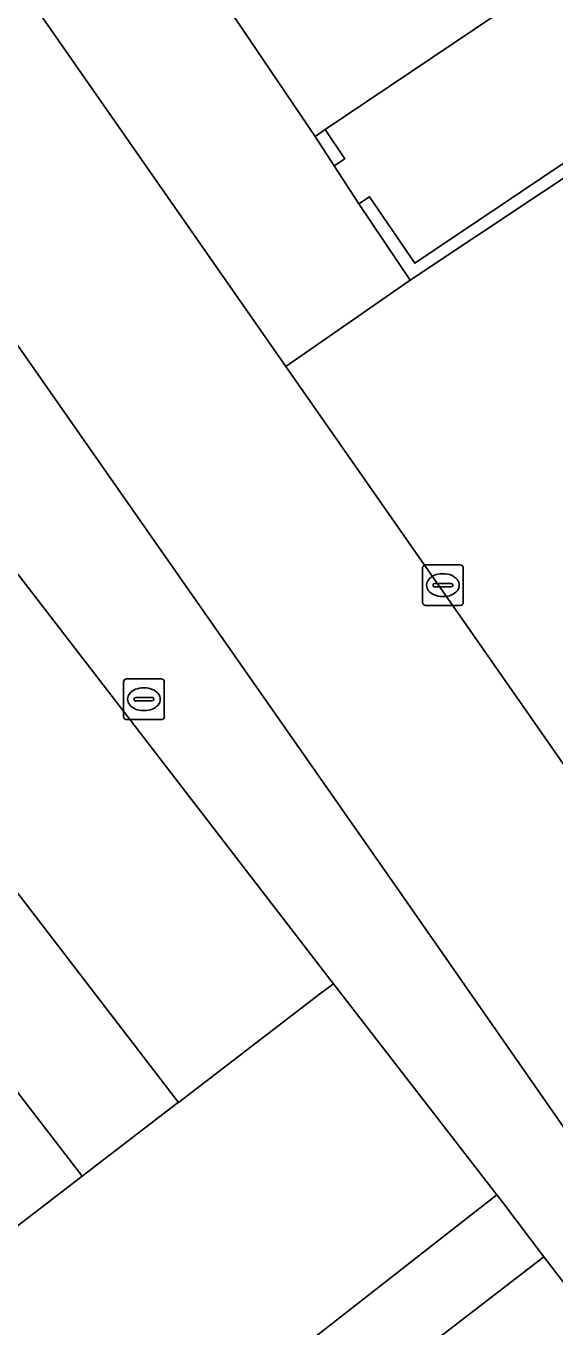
# Model space of a CAD drawing. Extents: x 161087 to 161926, y 382572 to 383873.
# Drawn here: x 161530.77 to 161543.74, y 382910.18 to 382942.09 of the extents above; entities that cross this region are included whole.
import ezdxf

# ---------------------------------------------------------------- set-up
doc = ezdxf.new("R2010")
doc.units = 0
for name, color, linetype in [('IMGEO_Groenvoorziening', 7, 'Continuous'), ('IMGEO_Lijnafwatering', 7, 'Continuous'), ('IMGEO_Muur', 7, 'Continuous'), ('IMGEO_Pand', 7, 'Continuous'), ('IMGEO_Rijbaan_lokaal_gesloten', 7, 'Continuous'), ('IMGEO_Rioolput', 7, 'Continuous'), ('IMGEO_Voetgangersgebied_open', 7, 'Continuous'), ('IMGEO_Voetpad_op_trap', 7, 'Continuous'), ('IMGEO_Voetpad_open', 7, 'Continuous')]:
    doc.layers.add(name, color=color, linetype=linetype)

msp = doc.modelspace()

# ---------------------------------------------------------------- linework, layer by layer
at = {"layer": 'IMGEO_Groenvoorziening'}
for points in [[(161522.672, 382938.868), (161518.913, 382935.983), (161520.861, 382933.445), (161521.994, 382931.968), (161526.484, 382926.117), (161530.419, 382920.99), (161534.503, 382915.668), (161537.961, 382918.326), (161538.305, 382918.579), (161538.221, 382918.689), (161533.953, 382924.237)], [(161532.143, 382913.853), (161530.202, 382916.38), (161511.853, 382907.541), (161516.357, 382901.716), (161520.88, 382905.193)]]:
    msp.add_lwpolyline(points, close=True, dxfattribs=at)
at = {"layer": 'IMGEO_Lijnafwatering'}
for points in [[(161533.022, 382930.719), (161529.564, 382935.663), (161519.31, 382950.344)], [(161546, 382912.112), (161539.984, 382920.763), (161533.022, 382930.719)]]:
    msp.add_lwpolyline(points, dxfattribs=at)
at = {"layer": 'IMGEO_Muur'}
for points in [[(161546.683, 382940.167), (161546.395, 382940.619), (161546.223, 382940.496), (161544.732, 382942.684), (161544.519, 382942.541), (161546.064, 382940.138), (161540.303, 382936.263), (161539.195, 382937.895), (161538.932, 382937.721), (161540.192, 382935.847)], [(161538.325, 382938.65), (161538.584, 382938.827), (161538.103, 382939.542), (161537.858, 382939.377)]]:
    msp.add_lwpolyline(points, close=True, dxfattribs=at)
at = {"layer": 'IMGEO_Pand'}
msp.add_lwpolyline([(161511.018, 382978.956), (161511.118, 382978.807), (161511.22, 382978.861), (161533.082, 382946.456), (161534.778, 382943.942), (161537.858, 382939.377), (161538.103, 382939.542), (161543.906, 382943.455), (161544.519, 382942.541), (161544.732, 382942.684), (161553.901, 382948.835), (161551.043, 382953.039), (161523.193, 382994.248), (161521.871, 382993.348), (161513.853, 382987.886), (161514.635, 382986.737), (161508.83, 382982.783), (161508.56, 382982.599), (161508.661, 382982.449)], close=True, dxfattribs=at)
msp.add_lwpolyline([(161560.872, 382889.358), (161544.431, 382910.624), (161543.465, 382911.873), (161532.673, 382903.552), (161532.411, 382903.35), (161532.691, 382902.989), (161529.838, 382900.774), (161529.555, 382901.139), (161528.355, 382900.208), (161529.783, 382898.374), (161522.952, 382893.186), (161516.357, 382901.716), (161511.853, 382907.541), (161509.299, 382910.845), (161504.422, 382917.152)], dxfattribs=at)
at = {"layer": 'IMGEO_Rijbaan_lokaal_gesloten'}
msp.add_lwpolyline([(161542.313, 382913.399), (161538.305, 382918.579), (161537.961, 382918.326), (161534.503, 382915.668), (161534.473, 382915.644), (161532.143, 382913.853), (161520.88, 382905.193), (161516.357, 382901.716), (161522.952, 382893.186), (161529.783, 382898.374), (161528.355, 382900.208), (161529.555, 382901.139), (161529.838, 382900.774), (161532.691, 382902.989), (161532.411, 382903.35), (161531.3, 382904.783)], close=True, dxfattribs=at)
at = {"layer": 'IMGEO_Rioolput'}
for p, q in [((161540.491, 382927.936), (161540.491, 382928.788)), ((161540.566, 382928.862), (161541.418, 382928.862)), ((161541.492, 382928.788), (161541.492, 382927.936)), ((161540.75, 382928.356), (161540.75, 382928.368)), ((161540.793, 382928.405), (161541.191, 382928.405)), ((161540.979, 382928.642), (161541.004, 382928.642)), ((161541.234, 382928.368), (161541.234, 382928.356)), ((161541.188, 382928.319), (161540.79, 382928.319)), ((161541.002, 382928.082), (161540.977, 382928.082)), ((161541.418, 382927.862), (161540.566, 382927.862)), ((161533.157, 382925.136), (161533.157, 382925.988)), ((161533.232, 382926.062), (161534.084, 382926.062)), ((161533.645, 382925.842), (161533.67, 382925.842)), ((161534.158, 382925.988), (161534.158, 382925.136)), ((161533.416, 382925.556), (161533.416, 382925.568)), ((161533.854, 382925.519), (161533.456, 382925.519)), ((161533.459, 382925.605), (161533.857, 382925.605)), ((161533.9, 382925.568), (161533.9, 382925.556)), ((161533.668, 382925.282), (161533.643, 382925.282)), ((161534.084, 382925.062), (161533.232, 382925.062))]:
    msp.add_line(p, q, dxfattribs=at)
for points in [[(161540.491, 382927.936), (161540.491, 382928.788)], [(161540.566, 382928.862), (161541.418, 382928.862)], [(161541.492, 382928.788), (161541.492, 382927.936)], [(161541.418, 382927.862), (161540.566, 382927.862)], [(161533.157, 382925.136), (161533.157, 382925.988)], [(161533.232, 382926.062), (161534.084, 382926.062)], [(161534.158, 382925.988), (161534.158, 382925.136)], [(161534.084, 382925.062), (161533.232, 382925.062)]]:
    msp.add_lwpolyline(points, dxfattribs=at)
for centre, radius, start, end in [((161540.568, 382928.786), 0.0765, 91.552, 178.448), ((161540.568, 382928.786), 0.0765, 91.552, 178.448), ((161541.416, 382928.786), 0.0765, 1.552, 88.448), ((161541.416, 382928.786), 0.0765, 1.552, 88.448), ((161540.79, 382928.365), 0.0403, 85.8775, 175.7526), ((161540.787, 382928.355), 0.0366, 178.938, 274.7102), ((161541.191, 382928.362), 0.043, 264.8664, 352.4533), ((161541.195, 382928.367), 0.0386, 1.7309, 96.639), ((161540.568, 382927.938), 0.0765, 181.552, 268.448), ((161540.568, 382927.938), 0.0765, 181.552, 268.448), ((161541.416, 382927.938), 0.0765, 271.552, 358.448), ((161541.416, 382927.938), 0.0765, 271.552, 358.448), ((161533.234, 382925.986), 0.0765, 91.552, 178.448), ((161533.234, 382925.986), 0.0765, 91.552, 178.448), ((161534.082, 382925.986), 0.0765, 1.552, 88.448), ((161534.082, 382925.986), 0.0765, 1.552, 88.448), ((161533.456, 382925.565), 0.0403, 85.8775, 175.7526), ((161533.453, 382925.555), 0.0366, 178.938, 274.7102), ((161533.857, 382925.562), 0.043, 264.8664, 352.4533), ((161533.861, 382925.567), 0.0386, 1.7309, 96.639), ((161533.234, 382925.138), 0.0765, 181.552, 268.448), ((161533.234, 382925.138), 0.0765, 181.552, 268.448), ((161534.082, 382925.138), 0.0765, 271.552, 358.448), ((161534.082, 382925.138), 0.0765, 271.552, 358.448)]:
    msp.add_arc(centre, radius, start, end, dxfattribs=at)
for centre, major_axis, ratio, start_param, end_param in [((161540.978, 382928.362), (-0.387, 0.002), 0.722429, 4.712389, 7.853982), ((161541.003, 382928.362), (-0.39, 0.002), 0.717154, 1.570796, 4.712389), ((161533.644, 382925.562), (-0.387, 0.002), 0.722429, 4.712389, 7.853982), ((161533.669, 382925.562), (-0.39, 0.002), 0.717154, 1.570796, 4.712389)]:
    msp.add_ellipse(centre, major_axis=major_axis, ratio=ratio, start_param=start_param, end_param=end_param, dxfattribs=at)
at = {"layer": 'IMGEO_Voetgangersgebied_open'}
for points in [[(161548.176, 382917.965), (161547.907, 382917.709), (161547.469, 382917.945), (161547.873, 382918.33), (161542.925, 382925.429), (161537.139, 382933.73), (161504.897, 382979.985)], [(161596.885, 382974.069), (161588.035, 382967.925), (161585.959, 382966.519), (161569.003, 382955.037), (161565.871, 382952.916), (161563.813, 382951.712), (161560.769, 382949.674), (161558.455, 382948.112), (161555.17, 382945.878), (161546.683, 382940.167), (161540.192, 382935.847), (161537.139, 382933.73), (161542.925, 382925.429), (161547.873, 382918.33)], [(161507.956, 382945.121), (161509.426, 382946.113), (161512.58, 382941.413), (161516.749, 382935.282), (161518.39, 382936.615), (161518.913, 382935.983), (161522.672, 382938.868), (161533.953, 382924.237), (161538.221, 382918.689), (161538.305, 382918.579), (161542.313, 382913.399), (161542.46, 382913.211), (161543.465, 382911.873), (161544.431, 382910.624), (161546, 382912.112), (161561.571, 382889.847)]]:
    msp.add_lwpolyline(points, dxfattribs=at)
at = {"layer": 'IMGEO_Voetpad_op_trap'}
msp.add_lwpolyline([(161503.226, 382918.699), (161521.802, 382927.331), (161522.233, 382926.745), (161509.299, 382910.845), (161511.853, 382907.541), (161530.202, 382916.38), (161532.143, 382913.853), (161534.473, 382915.644), (161534.503, 382915.668), (161530.419, 382920.99), (161528.032, 382919.156), (161528.69, 382918.298), (161512.894, 382910.682), (161512.61, 382911.114), (161523.708, 382924.791), (161524.101, 382924.279), (161526.484, 382926.117), (161521.994, 382931.968), (161519.611, 382930.139), (161520.273, 382929.257), (161503.727, 382921.558)], dxfattribs=at)
at = {"layer": 'IMGEO_Voetpad_open'}
for points in [[(161511.22, 382978.861), (161511.118, 382978.807), (161511.018, 382978.956), (161508.909, 382977.535), (161508.489, 382978.153), (161508.082, 382977.886), (161506.551, 382980.172), (161506.944, 382980.426), (161506.543, 382981.008), (161504.897, 382979.985), (161537.139, 382933.73), (161540.192, 382935.847), (161538.932, 382937.721), (161538.325, 382938.65), (161537.858, 382939.377), (161534.778, 382943.942), (161532.898, 382942.65), (161532.605, 382943.036), (161532.203, 382942.8), (161531.044, 382944.509), (161531.434, 382944.782), (161531.178, 382945.161), (161533.082, 382946.456)], [(161538.932, 382937.721), (161539.195, 382937.895), (161540.303, 382936.263), (161546.064, 382940.138), (161544.519, 382942.541), (161543.906, 382943.455), (161538.103, 382939.542), (161538.584, 382938.827), (161538.325, 382938.65)], [(161543.465, 382911.873), (161542.46, 382913.211), (161542.313, 382913.399), (161531.3, 382904.783), (161532.411, 382903.35), (161532.673, 382903.552)]]:
    msp.add_lwpolyline(points, close=True, dxfattribs=at)

doc.saveas('drawing.dxf')
